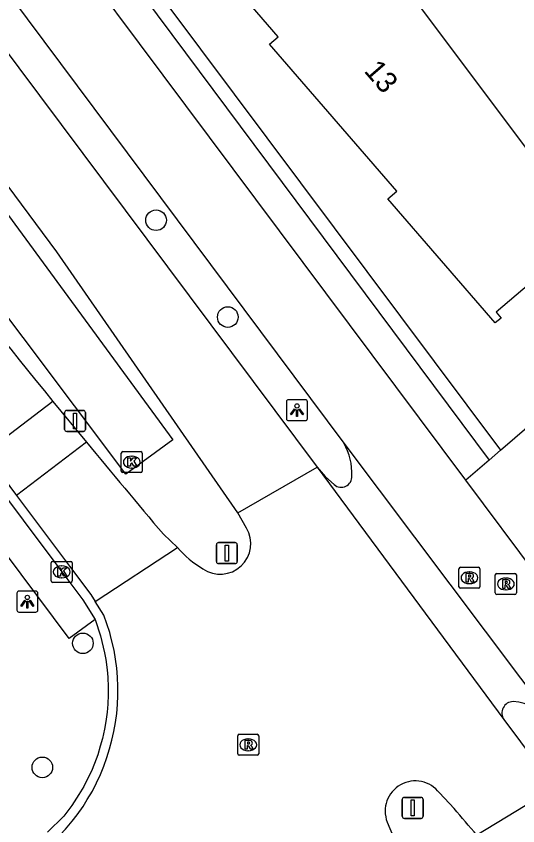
# Model space of a CAD drawing. Extents: x 155888 to 156864, y 383882 to 384671.
# Drawn here: x 156731.07 to 156754.88, y 384408.33 to 384446.78 of the extents above; entities that cross this region are included whole.
import ezdxf

# ---------------------------------------------------------------- set-up
doc = ezdxf.new("R2010")
doc.units = 0
for name, color, linetype in [('IMGEO_Afsluitpaal', 7, 'Continuous'), ('IMGEO_Boom', 7, 'Continuous'), ('IMGEO_Fietspad_gesloten', 7, 'Continuous'), ('IMGEO_Greppel_droge_sloot', 7, 'Continuous'), ('IMGEO_Haag', 7, 'Continuous'), ('IMGEO_Kolk', 7, 'Continuous'), ('IMGEO_Lichtpunt', 7, 'Continuous'), ('IMGEO_Pand', 7, 'Continuous'), ('IMGEO_Pand_nummerreeks', 7, 'Continuous'), ('IMGEO_Rijbaan_lokaal_gesloten', 7, 'Continuous'), ('IMGEO_Rijbaan_lokaal_open', 7, 'Continuous'), ('IMGEO_Rioolput', 7, 'Continuous'), ('IMGEO_Verkeersbordpaal', 7, 'Continuous'), ('IMGEO_Voetpad_open', 7, 'Continuous')]:
    doc.layers.add(name, color=color, linetype=linetype)

msp = doc.modelspace()

# ---------------------------------------------------------------- linework, layer by layer
at = {"layer": 'IMGEO_Afsluitpaal'}
for p, q in [((156733.367, 384427.155), (156733.367, 384427.955)), ((156733.367, 384427.955), (156733.367, 384427.155)), ((156733.467, 384428.055), (156734.257, 384428.055)), ((156734.257, 384428.055), (156733.467, 384428.055)), ((156734.357, 384427.955), (156734.357, 384427.155)), ((156734.357, 384427.155), (156734.357, 384427.955)), ((156734.257, 384427.055), (156733.467, 384427.055)), ((156733.467, 384427.055), (156734.257, 384427.055))]:
    msp.add_line(p, q, dxfattribs=at)
msp.add_lwpolyline([(156733.787, 384427.93), (156733.937, 384427.93), (156733.937, 384427.18), (156733.787, 384427.18), (156733.787, 384427.93)], dxfattribs=at)
for centre, start, end in [((156733.467, 384427.955), 90, 180), ((156733.467, 384427.955), 90, 180), ((156734.257, 384427.955), 0, 90), ((156734.257, 384427.955), 360, 90), ((156733.467, 384427.155), 180, 270), ((156733.467, 384427.155), 180, 270), ((156734.257, 384427.155), 270, 0), ((156734.257, 384427.155), 270, 0)]:
    msp.add_arc(centre, 0.1, start, end, dxfattribs=at)
at = {"layer": 'IMGEO_Boom'}
for centre in [(156737.708, 384437.087), (156741.113, 384432.488), (156734.234, 384416.994), (156732.308, 384411.101)]:
    msp.add_circle(centre, 0.489, dxfattribs=at)
at = {"layer": 'IMGEO_Fietspad_gesloten'}
for points in [[(156752.409, 384424.742), (156673.852, 384529.885)], [(156716.533, 384466.816), (156746.629, 384426.496)]]:
    msp.add_lwpolyline(points, dxfattribs=at)
at = {"layer": 'IMGEO_Greppel_droge_sloot'}
msp.add_lwpolyline([(156712.224, 384462.546), (156738.501, 384426.651), (156736.277, 384425.025), (156709.445, 384460.748), (156712.224, 384462.546)], dxfattribs=at)
at = {"layer": 'IMGEO_Haag'}
msp.add_lwpolyline([(156719.208, 384472.761), (156754.057, 384426.161)], dxfattribs=at)
at = {"layer": 'IMGEO_Kolk'}
for p, q in [((156736.054, 384425.173), (156736.054, 384426.025)), ((156736.129, 384426.099), (156736.981, 384426.099)), ((156737.055, 384426.025), (156737.055, 384425.173)), ((156736.542, 384425.879), (156736.567, 384425.879)), ((156736.565, 384425.319), (156736.54, 384425.319)), ((156736.981, 384425.099), (156736.129, 384425.099)), ((156732.727, 384419.96), (156732.727, 384420.812)), ((156732.802, 384420.886), (156733.654, 384420.886)), ((156733.215, 384420.666), (156733.24, 384420.666)), ((156733.728, 384420.812), (156733.728, 384419.96)), ((156733.654, 384419.886), (156732.802, 384419.886)), ((156733.238, 384420.106), (156733.213, 384420.106))]:
    msp.add_line(p, q, dxfattribs=at)
for points in [[(156736.054, 384425.173), (156736.054, 384426.025)], [(156736.129, 384426.099), (156736.981, 384426.099)], [(156737.055, 384426.025), (156737.055, 384425.173)], [(156736.375, 384425.799), (156736.498, 384425.799), (156736.498, 384425.648), (156736.628, 384425.799), (156736.792, 384425.799), (156736.646, 384425.648), (156736.799, 384425.399), (156736.647, 384425.399), (156736.562, 384425.563), (156736.498, 384425.496), (156736.498, 384425.399), (156736.375, 384425.399), (156736.375, 384425.799)], [(156736.981, 384425.099), (156736.129, 384425.099)], [(156732.727, 384419.96), (156732.727, 384420.812)], [(156732.802, 384420.886), (156733.654, 384420.886)], [(156733.048, 384420.586), (156733.171, 384420.586), (156733.171, 384420.435), (156733.301, 384420.586), (156733.465, 384420.586), (156733.319, 384420.435), (156733.472, 384420.186), (156733.32, 384420.186), (156733.235, 384420.35), (156733.171, 384420.283), (156733.171, 384420.186), (156733.048, 384420.186), (156733.048, 384420.586)], [(156733.728, 384420.812), (156733.728, 384419.96)], [(156733.654, 384419.886), (156732.802, 384419.886)]]:
    msp.add_lwpolyline(points, dxfattribs=at)
for centre, start, end in [((156736.131, 384426.023), 91.552, 178.448), ((156736.131, 384426.023), 91.552, 178.448), ((156736.979, 384426.023), 1.552, 88.448), ((156736.979, 384426.023), 1.552, 88.448), ((156736.131, 384425.175), 181.552, 268.448), ((156736.131, 384425.175), 181.552, 268.448), ((156736.979, 384425.175), 271.552, 358.448), ((156736.979, 384425.175), 271.552, 358.448), ((156732.804, 384420.81), 91.552, 178.448), ((156732.804, 384420.81), 91.552, 178.448), ((156733.652, 384420.81), 1.552, 88.448), ((156733.652, 384420.81), 1.552, 88.448), ((156732.804, 384419.962), 181.552, 268.448), ((156732.804, 384419.962), 181.552, 268.448), ((156733.652, 384419.962), 271.552, 358.448), ((156733.652, 384419.962), 271.552, 358.448)]:
    msp.add_arc(centre, 0.0765, start, end, dxfattribs=at)
for centre, major_axis, ratio, start_param, end_param in [((156736.541, 384425.599), (-0.387, 0.002), 0.722429, 4.712389, 7.853982), ((156736.566, 384425.599), (-0.39, 0.002), 0.717154, 1.570796, 4.712389), ((156733.214, 384420.386), (-0.387, 0.002), 0.722429, 4.712389, 7.853982), ((156733.239, 384420.386), (-0.39, 0.002), 0.717154, 1.570796, 4.712389)]:
    msp.add_ellipse(centre, major_axis=major_axis, ratio=ratio, start_param=start_param, end_param=end_param, dxfattribs=at)
at = {"layer": 'IMGEO_Lichtpunt'}
for p, q in [((156743.9, 384428.47), (156743.9, 384427.663)), ((156743.9, 384428.47), (156743.9, 384427.663)), ((156744.802, 384428.565), (156743.994, 384428.565)), ((156744.802, 384428.565), (156743.994, 384428.565)), ((156744.896, 384427.663), (156744.896, 384428.47)), ((156744.896, 384427.663), (156744.896, 384428.47)), ((156743.994, 384427.569), (156744.802, 384427.569)), ((156743.994, 384427.569), (156744.802, 384427.569)), ((156732.001, 384419.47), (156731.193, 384419.47)), ((156732.001, 384419.47), (156731.193, 384419.47)), ((156731.099, 384419.375), (156731.099, 384418.568)), ((156731.099, 384419.375), (156731.099, 384418.568)), ((156732.095, 384418.568), (156732.095, 384419.375)), ((156732.095, 384418.568), (156732.095, 384419.375)), ((156731.193, 384418.474), (156732.001, 384418.474)), ((156731.193, 384418.474), (156732.001, 384418.474))]:
    msp.add_line(p, q, dxfattribs=at)
for points in [[(156744.274, 384428.134), (156744.313, 384428.106), (156744.125, 384427.844), (156744.087, 384427.871), (156744.274, 384428.134)], [(156744.376, 384428.086), (156744.423, 384428.086), (156744.423, 384427.764), (156744.376, 384427.764), (156744.376, 384428.086)], [(156744.486, 384428.106), (156744.524, 384428.133), (156744.711, 384427.871), (156744.672, 384427.843), (156744.486, 384428.106)], [(156731.473, 384419.039), (156731.512, 384419.011), (156731.324, 384418.749), (156731.286, 384418.776), (156731.473, 384419.039)], [(156731.685, 384419.011), (156731.723, 384419.038), (156731.91, 384418.776), (156731.871, 384418.748), (156731.685, 384419.011)], [(156731.575, 384418.991), (156731.622, 384418.991), (156731.622, 384418.669), (156731.575, 384418.669), (156731.575, 384418.991)]]:
    msp.add_lwpolyline(points, dxfattribs=at)
for centre in [(156744.399, 384428.268), (156731.598, 384419.173)]:
    msp.add_circle(centre, 0.0994, dxfattribs=at)
for centre, start, end in [((156743.994, 384428.47), 90, 180), ((156743.994, 384428.47), 90, 180), ((156744.802, 384428.47), 0, 90), ((156744.802, 384428.47), 0, 90), ((156743.994, 384427.663), 180, 270), ((156743.994, 384427.663), 180, 270), ((156744.802, 384427.663), 270, 0), ((156744.802, 384427.663), 270, 360), ((156731.193, 384419.375), 90, 180), ((156731.193, 384419.375), 90, 180), ((156732.001, 384419.375), 0, 90), ((156732.001, 384419.375), 0, 90), ((156731.193, 384418.568), 180, 270), ((156731.193, 384418.568), 180, 270), ((156732.001, 384418.568), 270, 0), ((156732.001, 384418.568), 270, 360)]:
    msp.add_arc(centre, 0.0946, start, end, dxfattribs=at)
at = {"layer": 'IMGEO_Pand'}
msp.add_lwpolyline([(156758.283, 384436.492), (156753.856, 384432.716), (156754.097, 384432.435), (156753.812, 384432.212), (156748.717, 384438.108), (156749.144, 384438.466), (156743.098, 384445.45), (156743.506, 384445.804), (156739.758, 384450.146), (156744.524, 384454.24), (156744.302, 384454.536), (156744.598, 384454.758), (156758.283, 384436.492)], dxfattribs=at)
at = {"layer": 'IMGEO_Rijbaan_lokaal_gesloten'}
for points in [[(156713.934, 384467.441), (156745.358, 384425.354)], [(156741.588, 384423.195), (156733.004, 384435.579), (156710.63, 384465.758)], [(156741.588, 384423.195), (156745.358, 384425.354)], [(156745.358, 384425.354), (156754.225, 384413.374)], [(156731.084, 384424.019), (156733.595, 384420.662), (156734.608, 384419.317), (156734.814, 384418.987)], [(156742.005, 384422.465), (156741.588, 384423.195)], [(156738.053, 384422.176), (156738.72, 384421.546)], [(156734.814, 384418.987), (156738.72, 384421.546)], [(156735.711, 384416.668), (156735.574, 384417.226), (156735.506, 384417.506), (156735.229, 384418.323), (156734.814, 384418.987)], [(156754.225, 384413.374), (156756.645, 384410.13)], [(156731.151, 384406.275), (156731.867, 384406.756), (156732.091, 384406.936), (156732.539, 384407.297), (156732.788, 384407.536), (156733.162, 384407.895), (156733.405, 384408.173), (156733.729, 384408.545), (156733.956, 384408.854), (156734.239, 384409.241), (156734.442, 384409.577), (156734.685, 384409.979)], [(156751.853, 384409.149), (156751.161, 384409.888)], [(156756.645, 384410.13), (156752.939, 384407.884)], [(156748.682, 384408.506), (156749.279, 384407.082), (156749.769, 384406.211)]]:
    msp.add_lwpolyline(points, dxfattribs=at)
for centre, radius, start, end in [((157095.633, 384724.629), 468.338, 214.23321, 219.22212), ((157095.798, 384724.775), 468.559, 219.52897, 220.22626), ((156740.752, 384421.729), 1.453, 235.6736, 30.4396), ((156742.491, 384424.812), 4.988, 220.894, 239.152), ((156725.91, 384414.748), 9.987, 331.4762, 11.083), ((156750.018, 384409.024), 1.433, 37.0996, 201.1782), ((156509.295, 384199.815), 320.399, 40.49695, 40.7951)]:
    msp.add_arc(centre, radius, start, end, dxfattribs=at)
at = {"layer": 'IMGEO_Rijbaan_lokaal_open'}
for points in [[(156705.779, 384457.077), (156733.227, 384420.386), (156734.224, 384419.063), (156734.813, 384418.125)], [(156754.057, 384426.161), (156786.92, 384454.456)], [(156732.811, 384428.485), (156729.583, 384426.024)], [(156732.811, 384428.485), (156734.397, 384426.552)], [(156734.397, 384426.552), (156731.084, 384424.019)], [(156746.629, 384426.496), (156756.695, 384413.1)], [(156729.583, 384426.024), (156731.084, 384424.019)], [(156753.516, 384425.695), (156754.057, 384426.161)], [(156753.516, 384425.695), (156752.409, 384424.742)], [(156745.358, 384425.354), (156745.736, 384424.918), (156745.891, 384424.766), (156746.166, 384424.529)], [(156755.816, 384420.182), (156752.409, 384424.742)], [(156734.813, 384418.125), (156735.074, 384417.347), (156735.138, 384417.081), (156735.266, 384416.549), (156735.315, 384416.224), (156735.389, 384415.738), (156735.411, 384415.386), (156735.44, 384414.918), (156735.432, 384414.554), (156735.421, 384414.098), (156735.379, 384413.727), (156735.33, 384413.282), (156735.255, 384412.911), (156735.169, 384412.478), (156735.061, 384412.11), (156734.938, 384411.69), (156734.779, 384411.282), (156734.64, 384410.925), (156734.444, 384410.529), (156734.277, 384410.189), (156734.044, 384409.807), (156733.709, 384409.291), (156733.327, 384408.778), (156732.559, 384408.032)]]:
    msp.add_lwpolyline(points, dxfattribs=at)
for centre, radius, start, end in [((156743.951, 384425.021), 3.057, 358.4367, 28.8384), ((156746.5, 384424.91), 0.507, 228.7439, 3.1258), ((156754.673, 384413.683), 0.544, 91.2445, 214.609), ((156754.426, 384411.403), 2.834, 42.6545, 85.2363)]:
    msp.add_arc(centre, radius, start, end, dxfattribs=at)
at = {"layer": 'IMGEO_Rioolput'}
for p, q in [((156752.16, 384420.606), (156753.012, 384420.606)), ((156752.085, 384419.68), (156752.085, 384420.532)), ((156752.573, 384420.386), (156752.598, 384420.386)), ((156753.086, 384420.532), (156753.086, 384419.68)), ((156753.814, 384419.386), (156753.814, 384420.238)), ((156753.889, 384420.312), (156754.741, 384420.312)), ((156754.815, 384420.238), (156754.815, 384419.386)), ((156752.596, 384419.826), (156752.571, 384419.826)), ((156754.302, 384420.092), (156754.327, 384420.092)), ((156753.012, 384419.606), (156752.16, 384419.606)), ((156754.325, 384419.532), (156754.3, 384419.532)), ((156754.741, 384419.312), (156753.889, 384419.312)), ((156741.583, 384411.748), (156741.583, 384412.6)), ((156741.658, 384412.674), (156742.51, 384412.674)), ((156742.584, 384412.6), (156742.584, 384411.748)), ((156742.071, 384412.454), (156742.096, 384412.454)), ((156742.094, 384411.894), (156742.069, 384411.894)), ((156742.51, 384411.674), (156741.658, 384411.674))]:
    msp.add_line(p, q, dxfattribs=at)
for points in [[(156752.16, 384420.606), (156753.012, 384420.606)], [(156752.085, 384419.68), (156752.085, 384420.532)], [(156752.674, 384420.304), (156752.422, 384420.306), (156752.422, 384419.906)], [(156752.6, 384420.225), (156752.546, 384420.225), (156752.546, 384420.144)], [(156753.086, 384420.532), (156753.086, 384419.68)], [(156753.814, 384419.386), (156753.814, 384420.238)], [(156753.889, 384420.312), (156754.741, 384420.312)], [(156754.815, 384420.238), (156754.815, 384419.386)], [(156752.422, 384419.906), (156752.546, 384419.906), (156752.546, 384420.068), (156752.557, 384420.068)], [(156752.546, 384420.144), (156752.598, 384420.144)], [(156752.604, 384420.039), (156752.675, 384419.906), (156752.815, 384419.906), (156752.75, 384420.032)], [(156754.403, 384420.01), (156754.151, 384420.012), (156754.151, 384419.612)], [(156754.329, 384419.931), (156754.275, 384419.931), (156754.275, 384419.85)], [(156754.275, 384419.85), (156754.327, 384419.85)], [(156753.012, 384419.606), (156752.16, 384419.606)], [(156754.151, 384419.612), (156754.275, 384419.612), (156754.275, 384419.774), (156754.286, 384419.774)], [(156754.333, 384419.745), (156754.404, 384419.612), (156754.544, 384419.612), (156754.479, 384419.738)], [(156754.741, 384419.312), (156753.889, 384419.312)], [(156741.583, 384411.748), (156741.583, 384412.6)], [(156741.658, 384412.674), (156742.51, 384412.674)], [(156742.584, 384412.6), (156742.584, 384411.748)], [(156742.172, 384412.372), (156741.92, 384412.374), (156741.92, 384411.974)], [(156741.92, 384411.974), (156742.044, 384411.974), (156742.044, 384412.136), (156742.055, 384412.136)], [(156742.098, 384412.293), (156742.044, 384412.293), (156742.044, 384412.212)], [(156742.044, 384412.212), (156742.096, 384412.212)], [(156742.102, 384412.107), (156742.173, 384411.974), (156742.313, 384411.974), (156742.248, 384412.1)], [(156742.51, 384411.674), (156741.658, 384411.674)]]:
    msp.add_lwpolyline(points, dxfattribs=at)
for centre, radius, start, end in [((156752.162, 384420.53), 0.0765, 91.552, 178.448), ((156752.162, 384420.53), 0.0765, 91.552, 178.448), ((156753.01, 384420.53), 0.0765, 1.552, 88.448), ((156753.01, 384420.53), 0.0765, 1.552, 88.448), ((156752.606, 384420.129), 0.0964, 77.0061, 93.1865), ((156752.62, 384420.186), 0.0378, 276.6634, 79.6772), ((156752.673, 384420.194), 0.109, 350.3612, 89.416), ((156752.671, 384420.194), 0.112, 277.5842, 350.9817), ((156753.891, 384420.236), 0.0765, 91.552, 178.448), ((156753.891, 384420.236), 0.0765, 91.552, 178.448), ((156754.739, 384420.236), 0.0765, 1.552, 88.448), ((156754.739, 384420.236), 0.0765, 1.552, 88.448), ((156752.556, 384420.015), 0.0533, 26.0293, 88.6989), ((156752.582, 384420.333), 0.19, 274.7715, 282.9687), ((156752.655, 384419.979), 0.108, 29.5134, 73.7905), ((156754.311, 384420.039), 0.19, 274.7715, 282.9687), ((156754.335, 384419.835), 0.0964, 77.0061, 93.1865), ((156754.349, 384419.892), 0.0378, 276.6634, 79.6772), ((156754.402, 384419.9), 0.109, 350.3612, 89.416), ((156754.4, 384419.9), 0.112, 277.5842, 350.9817), ((156754.384, 384419.685), 0.108, 29.5134, 73.7905), ((156752.162, 384419.682), 0.0765, 181.552, 268.448), ((156752.162, 384419.682), 0.0765, 181.552, 268.448), ((156753.01, 384419.682), 0.0765, 271.552, 358.448), ((156753.01, 384419.682), 0.0765, 271.552, 358.448), ((156754.285, 384419.721), 0.0533, 26.0293, 88.6989), ((156753.891, 384419.388), 0.0765, 181.552, 268.448), ((156753.891, 384419.388), 0.0765, 181.552, 268.448), ((156754.739, 384419.388), 0.0765, 271.552, 358.448), ((156754.739, 384419.388), 0.0765, 271.552, 358.448), ((156741.66, 384412.598), 0.0765, 91.552, 178.448), ((156741.66, 384412.598), 0.0765, 91.552, 178.448), ((156742.508, 384412.598), 0.0765, 1.552, 88.448), ((156742.508, 384412.598), 0.0765, 1.552, 88.448), ((156742.054, 384412.083), 0.0533, 26.0293, 88.6989), ((156742.08, 384412.401), 0.19, 274.7715, 282.9687), ((156742.104, 384412.197), 0.0964, 77.0061, 93.1865), ((156742.118, 384412.254), 0.0378, 276.6634, 79.6772), ((156742.171, 384412.262), 0.109, 350.3612, 89.416), ((156742.169, 384412.262), 0.112, 277.5842, 350.9817), ((156742.153, 384412.047), 0.108, 29.5134, 73.7905), ((156741.66, 384411.75), 0.0765, 181.552, 268.448), ((156741.66, 384411.75), 0.0765, 181.552, 268.448), ((156742.508, 384411.75), 0.0765, 271.552, 358.448), ((156742.508, 384411.75), 0.0765, 271.552, 358.448)]:
    msp.add_arc(centre, radius, start, end, dxfattribs=at)
for centre, major_axis, ratio, start_param, end_param in [((156752.572, 384420.106), (-0.387, 0.002), 0.722429, 4.712389, 7.853982), ((156752.597, 384420.106), (-0.39, 0.002), 0.717154, 1.570796, 4.712389), ((156754.301, 384419.812), (-0.387, 0.002), 0.722429, 4.712389, 7.853982), ((156754.326, 384419.812), (-0.39, 0.002), 0.717154, 1.570796, 4.712389), ((156742.07, 384412.174), (-0.387, 0.002), 0.722429, 4.712389, 7.853982), ((156742.095, 384412.174), (-0.39, 0.002), 0.717154, 1.570796, 4.712389)]:
    msp.add_ellipse(centre, major_axis=major_axis, ratio=ratio, start_param=start_param, end_param=end_param, dxfattribs=at)
at = {"layer": 'IMGEO_Verkeersbordpaal'}
for p, q in [((156740.672, 384421.777), (156741.462, 384421.777)), ((156741.462, 384421.777), (156740.672, 384421.777)), ((156740.572, 384420.877), (156740.572, 384421.677)), ((156740.572, 384421.677), (156740.572, 384420.877)), ((156741.562, 384421.677), (156741.562, 384420.877)), ((156741.562, 384420.877), (156741.562, 384421.677)), ((156741.462, 384420.777), (156740.672, 384420.777)), ((156740.672, 384420.777), (156741.462, 384420.777)), ((156749.396, 384408.777), (156749.396, 384409.577)), ((156749.396, 384409.577), (156749.396, 384408.777)), ((156749.496, 384409.677), (156750.286, 384409.677)), ((156750.286, 384409.677), (156749.496, 384409.677)), ((156750.386, 384409.577), (156750.386, 384408.777)), ((156750.386, 384408.777), (156750.386, 384409.577)), ((156750.286, 384408.677), (156749.496, 384408.677)), ((156749.496, 384408.677), (156750.286, 384408.677))]:
    msp.add_line(p, q, dxfattribs=at)
for points in [[(156740.992, 384421.652), (156741.142, 384421.652), (156741.142, 384420.902), (156740.992, 384420.902), (156740.992, 384421.652)], [(156749.816, 384409.552), (156749.966, 384409.552), (156749.966, 384408.802), (156749.816, 384408.802), (156749.816, 384409.552)]]:
    msp.add_lwpolyline(points, dxfattribs=at)
for centre, start, end in [((156740.672, 384421.677), 90, 180), ((156740.672, 384421.677), 90, 180), ((156741.462, 384421.677), 0, 90), ((156741.462, 384421.677), 360, 90), ((156740.672, 384420.877), 180, 270), ((156740.672, 384420.877), 180, 270), ((156741.462, 384420.877), 270, 0), ((156741.462, 384420.877), 270, 0), ((156749.496, 384409.577), 90, 180), ((156749.496, 384409.577), 90, 180), ((156750.286, 384409.577), 0, 90), ((156750.286, 384409.577), 360, 90), ((156749.496, 384408.777), 180, 270), ((156749.496, 384408.777), 180, 270), ((156750.286, 384408.777), 270, 0), ((156750.286, 384408.777), 270, 0)]:
    msp.add_arc(centre, 0.1, start, end, dxfattribs=at)
at = {"layer": 'IMGEO_Voetpad_open'}
for points in [[(156713.47, 384479.412), (156715.479, 384476.731), (156718.735, 384472.363), (156753.516, 384425.695)], [(156734.813, 384418.125), (156733.574, 384417.219), (156704.549, 384456.158), (156705.779, 384457.077)]]:
    msp.add_lwpolyline(points, dxfattribs=at)

# ---------------------------------------------------------------- texts
at = {"layer": 'IMGEO_Pand_nummerreeks'}
msp.add_text('13', height=1, rotation=310.8846, dxfattribs=at).set_placement((156747.544, 384444.163))

doc.saveas('drawing.dxf')
